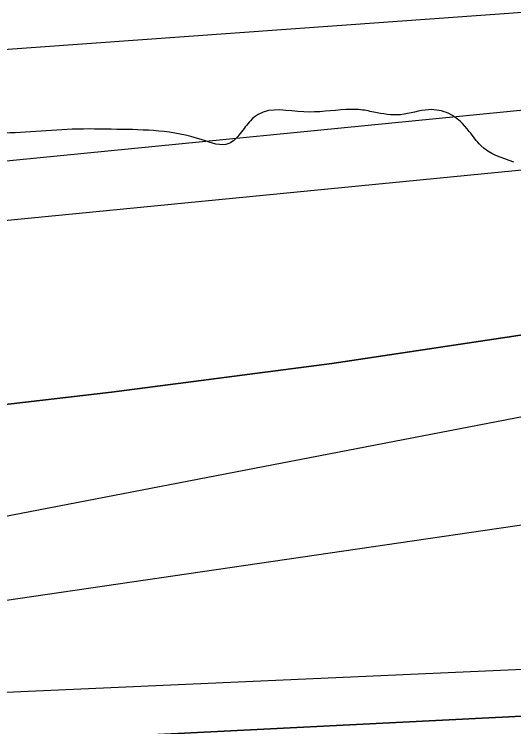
# Model space of a CAD drawing. Extents: x 3355677 to 3393573, y 612928 to 638357.
# Drawn here: x 3361376.1 to 3361514.4, y 624113.6 to 624310.8 of the extents above; entities that cross this region are included whole.
import ezdxf

# ---------------------------------------------------------------- set-up
doc = ezdxf.new("R2010")
doc.units = 0
for name, color, linetype in [('V-RIVR-EDGE', 7, 'Continuous'), ('V-TOPO-DPTH', 7, 'Continuous'), ('V-TOPO-MINR', 7, 'Continuous'), ('V-TOPO-WATR', 7, 'Continuous')]:
    doc.layers.add(name, color=color, linetype=linetype)

msp = doc.modelspace()

# ---------------------------------------------------------------- linework, layer by layer
at = {"layer": 'V-RIVR-EDGE'}
msp.add_spline([(3361514.44, 624269.89), (3361505.29, 624274.49), (3361502.13, 624278.38), (3361496.5, 624283.32), (3361490.86, 624284.4), (3361483.11, 624283.01), (3361475.71, 624283.73), (3361471.48, 624284.44), (3361467.96, 624284.45), (3361456.33, 624283.78), (3361443.64, 624283.1), (3361441.52, 624281.35), (3361438.7, 624277.83), (3361435.52, 624275.02), (3361428.12, 624276.09), (3361404.52, 624278.97), (3361392.19, 624279), (3361369.28, 624278), (3361357.65, 624279.09), (3361353.42, 624279.1), (3361344.96, 624274.89), (3361330.5, 624271.75), (3361314.64, 624269.68), (3361302.66, 624270.41), (3361294.91, 624270.43), (3361282.57, 624268), (3361271.98, 624260.98), (3361254.34, 624251.86), (3361240.23, 624247.31), (3361214.15, 624245.26), (3361183.85, 624246.75), (3361168, 624247.49), (3361159.89, 624246.81), (3361142.62, 624242.97), (3361130.98, 624241.59), (3361126.75, 624237.73), (3361121.09, 624232.45), (3361115.1, 624231.06), (3361104.17, 624229.68), (3361086.54, 624225.49), (3361085.48, 624223.38), (3361069.28, 624226.24), (3361054.48, 624226.98), (3361050.26, 624230.16), (3361044.62, 624230.18), (3361039.69, 624229.13), (3361032.64, 624228.09), (3361024.89, 624228.82), (3361017.48, 624226.01), (3361008.32, 624225.33), (3361000.21, 624225.35), (3360993.86, 624223.25), (3360987.16, 624221.16), (3360979.76, 624221.17), (3360974.83, 624221.19), (3360970.95, 624217.67), (3360961.42, 624211.71), (3360953.65, 624206.44), (3360933.19, 624197.68), (3360914.15, 624192.09), (3360899.35, 624191.42), (3360889.84, 624191.8), (3360884.91, 624193.92), (3360879.98, 624196.76), (3360873.99, 624195.71), (3360867.64, 624193.97), (3360863.4, 624190.1), (3360861.98, 624184.47), (3360860.22, 624183.41), (3360856.35, 624186.59), (3360853.19, 624194.35), (3360849.32, 624194.36), (3360843.32, 624192.27), (3360837.33, 624190.87), (3360827.09, 624183.5), (3360817.94, 624185.63), (3360808.42, 624186.01), (3360798.56, 624186.39), (3360778.83, 624187.84), (3360764.74, 624188.94), (3360749.6, 624196.37), (3360743.61, 624196.04), (3360737.61, 624193.94), (3360733.38, 624190.42), (3360729.85, 624187.26), (3360722.45, 624187.98), (3360715.04, 624183.77), (3360710.8, 624178.85), (3360709.37, 624171.81), (3360707.61, 624170.75), (3360706.2, 624171.81), (3360704.45, 624175.34), (3360701.63, 624175.35), (3360697.04, 624173.95), (3360686.1, 624168.34), (3360670.24, 624164.5), (3360654.72, 624159.61), (3360651.53, 624152.92), (3360649.4, 624145.88), (3360643.4, 624140.61), (3360635.64, 624137.81), (3360619.77, 624133.62), (3360602.5, 624130.84), (3360598.28, 624134.02), (3360592.64, 624134.39), (3360586.31, 624138.63), (3360582.08, 624137.94), (3360579.96, 624136.18), (3360577.13, 624133.37), (3360572.55, 624131.62), (3360557.38, 624126.02), (3360549.27, 624121.46), (3360543.98, 624122.88), (3360536.59, 624123.96), (3360531.66, 624125.03), (3360517.21, 624124.36), (3360513.68, 624122.61), (3360509.09, 624117.33), (3360507.31, 624113.46), (3360505.2, 624114.87), (3360503.1, 624120.16), (3360501.7, 624123.34), (3360498.18, 624126.52), (3360493.96, 624128.64), (3360487.97, 624128.31), (3360484.44, 624126.91), (3360481.61, 624122.68), (3360480.2, 624120.93), (3360474.92, 624122), (3360470.7, 624125.18), (3360467.88, 624125.19), (3360464.35, 624122.02), (3360462.58, 624121.67), (3360453.42, 624122.4), (3360450.96, 624125.23), (3360445.68, 624125.24), (3360433.34, 624124.92), (3360428.75, 624118.59), (3360418.51, 624111.56), (3360414.28, 624111.22), (3360406.89, 624113.36), (3360402.31, 624114.78), (3360384.34, 624113.76), (3360367.07, 624113.45), (3360356.84, 624108.9), (3360349.79, 624109.62), (3360346.97, 624108.22), (3360348.73, 624105.39), (3360339.21, 624104.71), (3360330.04, 624103.33), (3360323.7, 624102.28), (3360314.53, 624099.14), (3360304.29, 624091.76), (3360297.23, 624085.44), (3360293.35, 624084.39), (3360284.89, 624084.41), (3360277.49, 624081.96), (3360270.42, 624075.64), (3360261.61, 624074.95), (3360247.16, 624072.87), (3360240.81, 624071.48), (3360239.05, 624069.72), (3360233.76, 624068.33), (3360226.36, 624067.64), (3360221.42, 624065.89), (3360216.13, 624062.03), (3360205.9, 624058.53), (3360193.91, 624056.09), (3360182.99, 624056.82), (3360175.6, 624060.37), (3360170.68, 624067.07), (3360164.7, 624068.85), (3360159.06, 624069.57), (3360155.18, 624066.76), (3360150.23, 624063.6), (3360142.12, 624060.8), (3360130.15, 624062.94), (3360120.65, 624067.55), (3360111.49, 624070.04), (3360097.04, 624070.07), (3360088.59, 624070.1), (3360080.48, 624069.76), (3360074.12, 624062.38), (3360068.12, 624057.81), (3360065.28, 624051.83), (3360064.92, 624048.66), (3360062.45, 624045.14), (3360043.76, 624042.02), (3360040.96, 624046.96), (3360038.49, 624046.96), (3360027.57, 624046.64), (3360017, 624046.66), (3360013.11, 624043.15), (3360010.63, 624037.16), (3360007.45, 624036.12), (3359997.94, 624035.79), (3359994.05, 624031.92), (3359991.94, 624030.16), (3359971.14, 624027.75), (3359957.04, 624025.32), (3359951.76, 624029.56), (3359947.89, 624028.86), (3359938.72, 624026.42), (3359933.07, 624023.26), (3359913.34, 624024.37), (3359897.83, 624021.23), (3359873.86, 624017.07), (3359845.31, 624014.67), (3359831.21, 624014), (3359823.11, 624016.84), (3359811.84, 624015.81), (3359808.3, 624011.24), (3359802.67, 624012.31), (3359800.91, 624013.37), (3359796.69, 624016.2), (3359795.11, 624016.82)], degree=3, dxfattribs=at)
at = {"layer": 'V-TOPO-DPTH'}
for points in [[(3363438.75, 624561.93), (3362696.57, 624544.03), (3362691.94, 624543.43), (3362687.32, 624542.74), (3362682.73, 624541.89), (3362678.16, 624540.93), (3362647.77, 624534.05), (3362126.55, 624381.39), (3362082.29, 624368.99), (3362037.89, 624357.14), (3361993.38, 624345.64), (3361928.91, 624329.41), (3361916.54, 624326.45), (3361904.12, 624323.7), (3361891.64, 624321.25), (3360996.53, 624233.01)], [(3360814.57, 624137.21), (3360895.41, 624148.09), (3360976.34, 624158.21), (3361057.33, 624167.83), (3361170.65, 624180.75), (3361195.04, 624183.5), (3361219.43, 624186.2), (3361243.84, 624188.84), (3361268.24, 624191.43), (3361341.89, 624199.14), (3361403.03, 624206.2), (3361464.05, 624214.12), (3361524.89, 624223.34), (3361585.61, 624233.42), (3361852.54, 624280.68)], [(3360814.57, 624137.21), (3360895.41, 624148.09), (3360976.34, 624158.21), (3361057.33, 624167.83), (3361170.65, 624180.75), (3361195.04, 624183.5), (3361219.43, 624186.2), (3361243.84, 624188.84), (3361268.24, 624191.43), (3361341.89, 624199.14), (3361403.03, 624206.2), (3361464.05, 624214.12), (3361524.89, 624223.34), (3361585.61, 624233.42), (3361852.54, 624280.68)], [(3361788.07, 624209.1), (3361275.44, 624134.18), (3361252.71, 624130.82), (3361230, 624127.42), (3361207.29, 624123.97), (3361184.58, 624120.48), (3361161.88, 624117), (3361139.17, 624113.55), (3361116.45, 624110.18), (3361093.72, 624106.84), (3360445.16, 624012.63)], [(3361788.07, 624209.1), (3361275.44, 624134.18), (3361252.71, 624130.82), (3361230, 624127.42), (3361207.29, 624123.97), (3361184.58, 624120.48), (3361161.88, 624117), (3361139.17, 624113.55), (3361116.45, 624110.18), (3361093.72, 624106.84), (3360445.16, 624012.63)], [(3359795.29, 623935.24), (3359795.45, 623861.1), (3359866.75, 623874.16), (3359952.35, 623889.71), (3360037.97, 623905.09), (3360123.64, 623920.21), (3360209.34, 623935.15), (3360388.45, 623966.11), (3360414.53, 623970.57), (3360440.61, 623974.96), (3360466.72, 623979.25), (3360492.83, 623983.47), (3360747.64, 624024.2), (3360828.81, 624037.11), (3360909.99, 624049.93), (3360991.2, 624062.62), (3361072.41, 624075.22), (3361173.89, 624090.89), (3361204.4, 624095.45), (3361234.93, 624099.82), (3361265.51, 624103.9), (3361951.02, 624138.45)], [(3361951.02, 624138.45), (3361265.51, 624103.9), (3361234.93, 624099.82), (3361204.4, 624095.45), (3361173.89, 624090.89), (3361072.41, 624075.22), (3360991.2, 624062.62), (3360909.99, 624049.93), (3360828.81, 624037.11), (3360747.64, 624024.2), (3360492.83, 623983.47), (3360466.72, 623979.25), (3360440.61, 623974.96), (3360414.53, 623970.57), (3360388.45, 623966.11), (3360209.34, 623935.15), (3360123.64, 623920.21), (3360037.97, 623905.09), (3359952.35, 623889.71), (3359866.75, 623874.16), (3359795.45, 623861.1)]]:
    msp.add_lwpolyline(points, dxfattribs=at)
at = {"layer": 'V-TOPO-MINR'}
for points in [[(3363466.65, 624618.02), (3362711.03, 624564.39), (3362697.14, 624562.58), (3362683.3, 624560.47), (3362669.54, 624557.91), (3362655.83, 624555.04), (3362564.64, 624534.39), (3362505.58, 624520.2), (3361932.99, 624347.33), (3361910.12, 624341.57), (3361905.73, 624340.52), (3361901.32, 624339.54), (3361896.89, 624338.67), (3361201.02, 624288.65), (3361174.52, 624285.64), (3361148.03, 624282.52), (3361000.47, 624264.61)], [(3363438.75, 624561.93), (3362696.57, 624544.03), (3362691.94, 624543.43), (3362687.32, 624542.74), (3362682.73, 624541.89), (3362678.16, 624540.93), (3362647.77, 624534.05), (3362126.55, 624381.39), (3362082.29, 624368.99), (3362037.89, 624357.14), (3361993.38, 624345.64), (3361928.91, 624329.41), (3361916.54, 624326.45), (3361904.12, 624323.7), (3361891.64, 624321.25), (3360996.53, 624233.01)], [(3361886.38, 624303.82), (3361242.18, 624240.8), (3361238.87, 624240.66), (3361235.55, 624240.54), (3361232.24, 624240.43), (3361228.93, 624240.33), (3361225.4, 624240.2), (3361222.31, 624240.03), (3361219.23, 624239.78), (3361216.15, 624239.47), (3361212.38, 624239.06), (3361208.81, 624238.6), (3361207.62, 624238.42), (3361095.81, 624220.87), (3361038.72, 624211.89), (3360981.63, 624202.9), (3360924.54, 624193.88), (3360867.46, 624184.85), (3360424.41, 624114.62)], [(3361912.6, 624275.69), (3361300.44, 624157.66), (3361288.2, 624155.4), (3361275.94, 624153.23), (3361263.66, 624151.21), (3361251.36, 624149.29), (3361239.04, 624147.49), (3361226.72, 624145.73), (3361214.38, 624144.05), (3361202.04, 624142.42), (3360655.16, 624071.91)], [(3361788.07, 624209.1), (3361275.44, 624134.18), (3361252.71, 624130.82), (3361230, 624127.42), (3361207.29, 624123.97), (3361184.58, 624120.48), (3361161.88, 624117), (3361139.17, 624113.55), (3361116.45, 624110.18), (3361093.72, 624106.84), (3360445.16, 624012.63)], [(3361911.39, 624146.98), (3361269.97, 624118.51), (3361232.48, 624113.47), (3361195.04, 624108.08), (3361157.64, 624102.47), (3361128.92, 624098.03), (3361077.18, 624090.05), (3361025.43, 624082.07), (3360973.68, 624074.12), (3360921.93, 624066.19), (3360507.06, 624002.67), (3360472.43, 623997.35), (3360437.8, 623992.01), (3360403.17, 623986.64), (3360368.55, 623981.25), (3360325.29, 623974.49), (3360269.04, 623965.72), (3360212.78, 623956.97), (3360156.52, 623948.26), (3360100.26, 623939.58), (3359795.39, 623892.63)], [(3361951.02, 624138.45), (3361265.51, 624103.9), (3361234.93, 624099.82), (3361204.4, 624095.45), (3361173.89, 624090.89), (3361072.41, 624075.22), (3360991.2, 624062.62), (3360909.99, 624049.93), (3360828.81, 624037.11), (3360747.64, 624024.2), (3360492.83, 623983.47), (3360466.72, 623979.25), (3360440.61, 623974.96), (3360414.53, 623970.57), (3360388.45, 623966.11), (3360209.34, 623935.15), (3360123.64, 623920.21), (3360037.97, 623905.09), (3359952.35, 623889.71), (3359866.75, 623874.16), (3359795.45, 623861.1)]]:
    msp.add_lwpolyline(points, dxfattribs=at)
at = {"layer": 'V-TOPO-WATR'}
msp.add_lwpolyline([(3361852.54, 624280.68), (3361585.61, 624233.42), (3361524.89, 624223.34), (3361464.05, 624214.12), (3361403.03, 624206.2), (3361341.89, 624199.14), (3361268.24, 624191.43), (3361243.84, 624188.84), (3361219.43, 624186.2), (3361195.04, 624183.5), (3361170.65, 624180.75), (3361057.33, 624167.83), (3360976.34, 624158.21), (3360895.41, 624148.09), (3360814.57, 624137.21)], dxfattribs=at)

doc.saveas('drawing.dxf')
